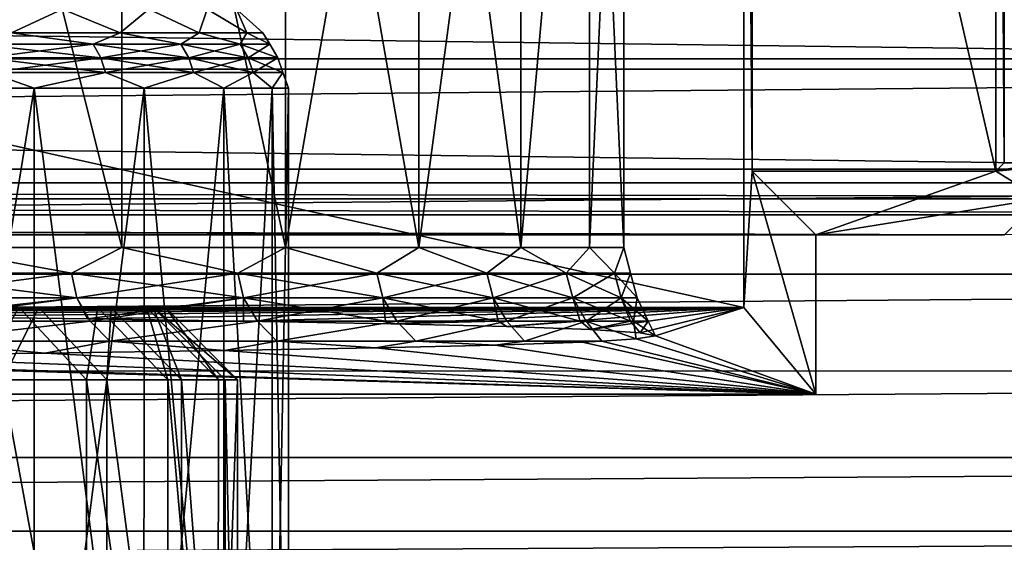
# Model space of a CAD drawing. Header units: metres. Extents: x -205 to 205, y -104 to 104.
# Tile 977 of 1056: x 13.49 to 20.3, y -41.58 to -37.97. Entities that reach past the tile are written whole.
import ezdxf

# ---------------------------------------------------------------- set-up
doc = ezdxf.new("R2010")
doc.units = ezdxf.units.M
doc.layers.add('solid_01_2-CONSUMER_EHM_BOX_SW0001', color=7, linetype='CONTINUOUS')

msp = doc.modelspace()

# ---------------------------------------------------------------- linework, layer by layer
at = {"layer": 'solid_01_2-CONSUMER_EHM_BOX_SW0001'}
for points in [[(27.853924, 67.360435), (-0.010849, -74.95858), (-0.010778, 75.04142)], [(27.853924, 67.360435), (27.752735, 66.82019), (-0.010849, -74.95858)], [(27.752735, 66.82019), (27.752735, 66.262619), (-0.010849, -74.95858)], [(27.752672, -66.17981), (-0.010849, -74.95858), (27.752735, 66.262619)], [(20.31698, -25.700136, 6), (20.299936, -29.95859, 6), (20.55302, -38.958591, 6)], [(20.24234, -30.016188, 12.6), (20.299932, -38.958591, 6), (20.299936, -29.95859, 6)], [(20.299936, -29.95859, 6), (20.299932, -38.958591, 6), (20.55302, -38.958591, 6)], [(20.242336, -39.016186, 12.6), (20.24234, -30.016188, 12.6), (18.557533, -31.700993, 12.6)], [(20.242336, -39.016186, 12.6), (20.299932, -38.958591, 6), (20.24234, -30.016188, 12.6)], [(18.557529, -39.016186, 12.6), (18.557533, -31.700993, 12.6), (18.499937, -31.758589, 6)], [(18.557529, -39.016186, 12.6), (20.242336, -39.016186, 12.6), (18.557533, -31.700993, 12.6)], [(-18.500069, -39.958572, 6), (18.499931, -39.958588, 6), (-18.500063, -31.758572, 6)], [(18.499931, -39.958588, 6), (18.499937, -31.758589, 6), (-18.500063, -31.758572, 6)], [(18.557529, -39.016186, 12.6), (18.499937, -31.758589, 6), (18.499931, -39.958588, 6)], [(12.87447, -34.258587, 36.646454), (12.874446, -39.543438, 36.646477), (14.197513, -39.543438, 35.069706)], [(14.197634, -34.258587, 13.930455), (14.197513, -39.543438, 13.930293), (12.874446, -39.543438, 12.353523)], [(12.874451, -34.258587, 12.353525), (14.197634, -34.258587, 13.930455), (12.874446, -39.543438, 12.353523)], [(14.197644, -34.258587, 35.06953), (12.87447, -34.258587, 36.646454), (14.197513, -39.543438, 35.069706)], [(14.197644, -34.258587, 35.06953), (14.197513, -39.543438, 35.069706), (15.328582, -39.543438, 33.349998)], [(14.197634, -34.258587, 13.930455), (15.328582, -39.543438, 15.65), (14.197513, -39.543438, 13.930293)], [(14.197634, -34.258587, 13.930455), (15.328652, -34.258587, 15.650118), (15.328582, -39.543438, 15.65)], [(15.328658, -34.258587, 33.349873), (14.197644, -34.258587, 35.06953), (15.328582, -39.543438, 33.349998)], [(15.328658, -34.258587, 33.349873), (15.328582, -39.543438, 33.349998), (16.252357, -39.543438, 31.510612)], [(16.25234, -34.258587, 17.489344), (16.252357, -39.543438, 17.489388), (15.328582, -39.543438, 15.65)], [(15.328652, -34.258587, 15.650118), (16.25234, -34.258587, 17.489344), (15.328582, -39.543438, 15.65)], [(16.252342, -34.258587, 31.510649), (15.328658, -34.258587, 33.349873), (16.252357, -39.543438, 31.510612)], [(16.25234, -34.258587, 17.489344), (16.956291, -34.258587, 19.423412), (16.252357, -39.543438, 17.489388)], [(16.252342, -34.258587, 31.510649), (16.252357, -39.543438, 31.510612), (16.956347, -39.543438, 29.576418)], [(16.956293, -34.258587, 29.576582), (16.252342, -34.258587, 31.510649), (16.956347, -39.543438, 29.576418)], [(16.956291, -34.258587, 19.423412), (16.956347, -39.543438, 19.423582), (16.252357, -39.543438, 17.489388)], [(16.956291, -34.258587, 19.423412), (17.431, -34.258591, 21.426275), (16.956347, -39.543438, 19.423582)], [(17.431002, -34.258591, 27.573721), (16.956293, -34.258587, 29.576582), (16.956347, -39.543438, 29.576418)], [(17.431002, -34.258591, 27.573721), (16.956347, -39.543438, 29.576418), (17.43103, -39.543438, 27.573572)], [(17.431, -34.258591, 21.426275), (17.43103, -39.543438, 21.426428), (16.956347, -39.543438, 19.423582)], [(17.431, -34.258591, 21.426275), (17.669991, -34.258591, 23.470827), (17.43103, -39.543438, 21.426428)], [(17.431002, -34.258591, 27.573721), (17.43103, -39.543438, 27.573572), (17.669987, -39.543438, 25.529163)], [(17.669991, -34.258591, 25.529173), (17.431002, -34.258591, 27.573721), (17.669987, -39.543438, 25.529163)], [(17.669991, -34.258591, 23.470827), (17.669987, -39.543438, 23.470837), (17.43103, -39.543438, 21.426428)], [(17.669991, -34.258591, 25.529173), (17.669987, -39.543438, 25.529163), (17.669987, -39.543438, 23.470837)], [(17.669991, -34.258591, 23.470827), (17.669991, -34.258591, 25.529173), (17.669987, -39.543438, 23.470837)], [(-42.438484, -38.240883, 108.5), (42.499935, -37.458599, 108.5), (-42.500065, -37.458561, 108.5)], [(-42.438484, -38.240883, 108.5), (42.438351, -38.240921, 108.5), (42.499935, -37.458599, 108.5)], [(31.10854, -38.312344, 63.099998), (-31.108673, -38.312309, 63.099998), (-30.894653, -37.501522, 63.099998)], [(31.10854, -38.312344, 63.099998), (-30.894653, -37.501522, 63.099998), (30.89452, -37.501553, 63.099998)], [(13.003733, -37.895847, 32.007748), (13.787401, -37.895847, 30.447332), (13.434587, -38.060837, 31.55105)], [(13.787401, -37.895847, 18.552668), (13.003733, -37.895847, 16.992252), (13.434587, -38.060837, 17.44895)], [(13.787401, -37.895847, 30.447332), (14.186543, -38.060837, 29.880272), (13.434587, -38.060837, 31.55105)], [(13.787401, -37.895847, 18.552668), (13.434587, -38.060837, 17.44895), (14.186543, -38.060837, 19.119728)], [(13.787401, -37.895847, 30.447332), (14.384619, -37.895847, 28.806492), (14.186543, -38.060837, 29.880272)], [(14.384619, -37.895847, 20.193508), (13.787401, -37.895847, 18.552668), (14.186543, -38.060837, 19.119728)], [(14.384619, -37.895847, 28.806492), (14.731627, -38.060837, 28.131037), (14.186543, -38.060837, 29.880272)], [(14.384619, -37.895847, 20.193508), (14.186543, -38.060837, 19.119728), (14.731627, -38.060837, 20.868963)], [(14.384619, -37.895847, 28.806492), (14.787308, -37.895847, 27.107412), (14.731627, -38.060837, 28.131037)], [(14.787308, -37.895847, 21.892588), (14.384619, -37.895847, 20.193508), (14.731627, -38.060837, 20.868963)], [(14.787308, -37.895847, 27.107412), (15.061889, -38.060837, 26.328852), (14.731627, -38.060837, 28.131037)], [(14.787308, -37.895847, 21.892588), (14.731627, -38.060837, 20.868963), (15.061889, -38.060837, 22.671148)], [(14.787308, -37.895847, 27.107412), (14.990024, -37.895847, 25.373074), (15.061889, -38.060837, 26.328852)], [(14.990024, -37.895847, 23.626926), (14.787308, -37.895847, 21.892588), (15.061889, -38.060837, 22.671148)], [(14.990024, -37.895847, 25.373074), (15.172514, -38.060837, 24.5), (15.061889, -38.060837, 26.328852)], [(14.990024, -37.895847, 23.626926), (15.061889, -38.060837, 22.671148), (15.172514, -38.060837, 24.5)], [(14.990024, -37.895847, 25.373074), (14.990024, -37.895847, 23.626926), (15.172514, -38.060837, 24.5)], [(13.204555, -38.1394, 32.123692), (13.434587, -38.060837, 31.55105), (14.000326, -38.1394, 30.539181)], [(14.000326, -38.1394, 18.460819), (13.434587, -38.060837, 17.44895), (13.204555, -38.1394, 16.876308)], [(14.000326, -38.1394, 30.539181), (13.434587, -38.060837, 31.55105), (14.186543, -38.060837, 29.880272)], [(14.000326, -38.1394, 18.460819), (14.186543, -38.060837, 19.119728), (13.434587, -38.060837, 17.44895)], [(14.000326, -38.1394, 30.539181), (14.186543, -38.060837, 29.880272), (14.606767, -38.139404, 28.872999)], [(14.606767, -38.139404, 20.127001), (14.186543, -38.060837, 19.119728), (14.000326, -38.1394, 18.460819)], [(14.606767, -38.139404, 28.872999), (14.186543, -38.060837, 29.880272), (14.731627, -38.060837, 28.131037)], [(14.606767, -38.139404, 20.127001), (14.731627, -38.060837, 20.868963), (14.186543, -38.060837, 19.119728)], [(14.606767, -38.139404, 28.872999), (14.731627, -38.060837, 28.131037), (15.015675, -38.139404, 27.14768)], [(15.015675, -38.139404, 21.85232), (14.731627, -38.060837, 20.868963), (14.606767, -38.139404, 20.127001)], [(15.015675, -38.139404, 27.14768), (14.731627, -38.060837, 28.131037), (15.061889, -38.060837, 26.328852)], [(15.015675, -38.139404, 21.85232), (15.061889, -38.060837, 22.671148), (14.731627, -38.060837, 20.868963)], [(15.015675, -38.139404, 27.14768), (15.061889, -38.060837, 26.328852), (15.22152, -38.139404, 25.386557)], [(15.22152, -38.139404, 23.613443), (15.061889, -38.060837, 22.671148), (15.015675, -38.139404, 21.85232)], [(15.22152, -38.139404, 25.386557), (15.061889, -38.060837, 26.328852), (15.172514, -38.060837, 24.5)], [(15.22152, -38.139404, 23.613443), (15.172514, -38.060837, 24.5), (15.061889, -38.060837, 22.671148)], [(15.22152, -38.139404, 25.386557), (15.172514, -38.060837, 24.5), (15.22152, -38.139404, 23.613443)], [(13.204555, -38.1394, 16.876308), (13.253176, -38.232353, 16.848236), (14.051878, -38.232353, 18.438583)], [(14.000326, -38.1394, 18.460819), (13.204555, -38.1394, 16.876308), (14.051878, -38.232353, 18.438583)], [(13.204555, -38.1394, 32.123692), (14.000326, -38.1394, 30.539181), (13.253176, -38.232353, 32.151764)], [(14.000326, -38.1394, 30.539181), (14.051878, -38.232353, 30.561417), (13.253176, -38.232353, 32.151764)], [(14.000326, -38.1394, 18.460819), (14.051878, -38.232353, 18.438583), (14.660551, -38.232353, 20.110899)], [(14.606767, -38.139404, 20.127001), (14.000326, -38.1394, 18.460819), (14.660551, -38.232353, 20.110899)], [(14.000326, -38.1394, 30.539181), (14.606767, -38.139404, 28.872999), (14.051878, -38.232353, 30.561417)], [(14.606767, -38.139404, 28.872999), (14.660551, -38.232353, 28.889101), (14.051878, -38.232353, 30.561417)], [(14.606767, -38.139404, 20.127001), (14.660551, -38.232353, 20.110899), (15.070965, -38.232353, 21.842571)], [(15.015675, -38.139404, 21.85232), (14.606767, -38.139404, 20.127001), (15.070965, -38.232353, 21.842571)], [(14.606767, -38.139404, 28.872999), (15.015675, -38.139404, 27.14768), (14.660551, -38.232353, 28.889101)], [(15.015675, -38.139404, 27.14768), (15.070965, -38.232353, 27.157429), (14.660551, -38.232353, 28.889101)], [(15.015675, -38.139404, 21.85232), (15.070965, -38.232353, 21.842571), (15.277569, -38.232353, 23.61018)], [(15.22152, -38.139404, 23.613443), (15.015675, -38.139404, 21.85232), (15.277569, -38.232353, 23.61018)], [(15.015675, -38.139404, 27.14768), (15.22152, -38.139404, 25.386557), (15.070965, -38.232353, 27.157429)], [(15.22152, -38.139404, 25.386557), (15.277569, -38.232353, 25.38982), (15.070965, -38.232353, 27.157429)], [(15.22152, -38.139404, 23.613443), (15.277569, -38.232353, 23.61018), (15.277569, -38.232353, 25.38982)], [(15.22152, -38.139404, 25.386557), (15.22152, -38.139404, 23.613443), (15.277569, -38.232353, 25.38982)], [(-42.255455, -39.0033, 108.5), (42.438351, -38.240921, 108.5), (-42.438484, -38.240883, 108.5)], [(-42.255455, -39.0033, 108.5), (42.255322, -39.003338, 108.5), (42.438351, -38.240921, 108.5)], [(13.253176, -38.232353, 16.848236), (13.283272, -38.335232, 16.83086), (14.083788, -38.335232, 18.424818)], [(14.051878, -38.232353, 18.438583), (13.253176, -38.232353, 16.848236), (14.083788, -38.335232, 18.424818)], [(13.253176, -38.232353, 32.151764), (14.051878, -38.232353, 30.561417), (13.283272, -38.335232, 32.16914)], [(14.051878, -38.232353, 30.561417), (14.083788, -38.335232, 30.575182), (13.283272, -38.335232, 32.16914)], [(14.051878, -38.232353, 18.438583), (14.083788, -38.335232, 18.424818), (14.693843, -38.335232, 20.100931)], [(14.660551, -38.232353, 20.110899), (14.051878, -38.232353, 18.438583), (14.693843, -38.335232, 20.100931)], [(14.051878, -38.232353, 30.561417), (14.660551, -38.232353, 28.889101), (14.083788, -38.335232, 30.575182)], [(14.660551, -38.232353, 28.889101), (14.693843, -38.335232, 28.899069), (14.083788, -38.335232, 30.575182)], [(14.660551, -38.232353, 20.110899), (14.693843, -38.335232, 20.100931), (15.105188, -38.335232, 21.836536)], [(15.070965, -38.232353, 21.842571), (14.660551, -38.232353, 20.110899), (15.105188, -38.335232, 21.836536)], [(14.660551, -38.232353, 28.889101), (15.070965, -38.232353, 27.157429), (14.693843, -38.335232, 28.899069)], [(15.070965, -38.232353, 27.157429), (15.105188, -38.335232, 27.163464), (14.693843, -38.335232, 28.899069)], [(15.070965, -38.232353, 21.842571), (15.105188, -38.335232, 21.836536), (15.312262, -38.335232, 23.608158)], [(15.277569, -38.232353, 23.61018), (15.070965, -38.232353, 21.842571), (15.312262, -38.335232, 23.608158)], [(15.070965, -38.232353, 27.157429), (15.277569, -38.232353, 25.38982), (15.105188, -38.335232, 27.163464)], [(15.277569, -38.232353, 25.38982), (15.312262, -38.335232, 25.391842), (15.105188, -38.335232, 27.163464)], [(15.277569, -38.232353, 23.61018), (15.312262, -38.335232, 23.608158), (15.312262, -38.335232, 25.391842)], [(15.277569, -38.232353, 25.38982), (15.277569, -38.232353, 23.61018), (15.312262, -38.335232, 25.391842)], [(31.445253, -39.096508, 63.099998), (-31.445387, -39.096478, 63.099998), (-31.108673, -38.312309, 63.099998)], [(31.10854, -38.312344, 63.099998), (31.445253, -39.096508, 63.099998), (-31.108673, -38.312309, 63.099998)], [(13.283272, -38.335232, 32.16914), (13.591683, -38.44286, 31.633501), (12.632735, -38.44286, 33.219795)], [(13.283272, -38.335232, 16.83086), (12.632735, -38.44286, 15.780206), (13.591683, -38.44286, 17.366499)], [(13.283272, -38.335232, 32.16914), (14.083788, -38.335232, 30.575182), (13.591683, -38.44286, 31.633501)], [(14.083788, -38.335232, 18.424818), (13.283272, -38.335232, 16.83086), (13.591683, -38.44286, 17.366499)], [(14.083788, -38.335232, 30.575182), (14.352432, -38.44286, 29.943186), (13.591683, -38.44286, 31.633501)], [(14.083788, -38.335232, 18.424818), (13.591683, -38.44286, 17.366499), (14.352432, -38.44286, 19.056814)], [(14.083788, -38.335232, 30.575182), (14.693843, -38.335232, 28.899069), (14.352432, -38.44286, 29.943186)], [(14.693843, -38.335232, 20.100931), (14.083788, -38.335232, 18.424818), (14.352432, -38.44286, 19.056814)], [(14.693843, -38.335232, 28.899069), (14.90389, -38.44286, 28.173496), (14.352432, -38.44286, 29.943186)], [(14.693843, -38.335232, 20.100931), (14.352432, -38.44286, 19.056814), (14.90389, -38.44286, 20.826504)], [(14.693843, -38.335232, 28.899069), (15.105188, -38.335232, 27.163464), (14.90389, -38.44286, 28.173496)], [(15.105188, -38.335232, 21.836536), (14.693843, -38.335232, 20.100931), (14.90389, -38.44286, 20.826504)], [(15.105188, -38.335232, 27.163464), (15.238014, -38.44286, 26.350239), (14.90389, -38.44286, 28.173496)], [(15.105188, -38.335232, 21.836536), (14.90389, -38.44286, 20.826504), (15.238014, -38.44286, 22.649761)], [(15.105188, -38.335232, 27.163464), (15.312262, -38.335232, 25.391842), (15.238014, -38.44286, 26.350239)], [(15.312262, -38.335232, 23.608158), (15.105188, -38.335232, 21.836536), (15.238014, -38.44286, 22.649761)], [(15.312262, -38.335232, 25.391842), (15.349933, -38.44286, 24.5), (15.238014, -38.44286, 26.350239)], [(15.312262, -38.335232, 23.608158), (15.238014, -38.44286, 22.649761), (15.349933, -38.44286, 24.5)], [(15.312262, -38.335232, 25.391842), (15.312262, -38.335232, 23.608158), (15.349933, -38.44286, 24.5)], [(12.630839, -44.386921, 33.221375), (12.632735, -38.44286, 33.219795), (13.591683, -38.44286, 31.633501)], [(13.592675, -44.386921, 31.631077), (12.630839, -44.386921, 33.221375), (13.591683, -38.44286, 31.633501)], [(12.630839, -44.386921, 15.778624), (13.592675, -44.386921, 17.368923), (12.632735, -38.44286, 15.780206)], [(13.592675, -44.386921, 17.368923), (13.591683, -38.44286, 17.366499), (12.632735, -38.44286, 15.780206)], [(13.592675, -44.386921, 31.631077), (13.591683, -38.44286, 31.633501), (14.352432, -38.44286, 29.943186)], [(14.351106, -44.386921, 19.05562), (14.352432, -38.44286, 19.056814), (13.591683, -38.44286, 17.366499)], [(13.592675, -44.386921, 17.368923), (14.351106, -44.386921, 19.05562), (13.591683, -38.44286, 17.366499)], [(14.351106, -44.386921, 29.94438), (13.592675, -44.386921, 31.631077), (14.352432, -38.44286, 29.943186)], [(14.351106, -44.386921, 29.94438), (14.352432, -38.44286, 29.943186), (14.90389, -38.44286, 28.173496)], [(14.904232, -44.386921, 28.171793), (14.351106, -44.386921, 29.94438), (14.90389, -38.44286, 28.173496)], [(14.351106, -44.386921, 19.05562), (14.904232, -44.386921, 20.828207), (14.352432, -38.44286, 19.056814)], [(14.904232, -44.386921, 20.828207), (14.90389, -38.44286, 20.826504), (14.352432, -38.44286, 19.056814)], [(14.904232, -44.386921, 28.171793), (14.90389, -38.44286, 28.173496), (15.238014, -38.44286, 26.350239)], [(15.237053, -44.386921, 22.649319), (15.238014, -38.44286, 22.649761), (14.90389, -38.44286, 20.826504)], [(14.904232, -44.386921, 20.828207), (15.237053, -44.386921, 22.649319), (14.90389, -38.44286, 20.826504)], [(15.237053, -44.386921, 26.350681), (14.904232, -44.386921, 28.171793), (15.238014, -38.44286, 26.350239)], [(15.237053, -44.386921, 26.350681), (15.238014, -38.44286, 26.350239), (15.349933, -38.44286, 24.5)], [(15.34993, -44.386921, 24.5), (15.237053, -44.386921, 26.350681), (15.349933, -38.44286, 24.5)], [(15.237053, -44.386921, 22.649319), (15.34993, -44.386921, 24.5), (15.238014, -38.44286, 22.649761)], [(15.34993, -44.386921, 24.5), (15.349933, -38.44286, 24.5), (15.238014, -38.44286, 22.649761)], [(-41.954979, -39.72876, 108.5), (42.255322, -39.003338, 108.5), (-42.255455, -39.0033, 108.5)], [(-41.954979, -39.72876, 108.5), (41.954842, -39.728798, 108.5), (42.255322, -39.003338, 108.5)], [(18.998236, -40.556561, 63.099998), (18.557529, -39.016186, 12.6), (18.499931, -39.958588, 6)], [(18.998238, -39.456894, 63.099998), (20.242336, -39.016186, 12.6), (18.557529, -39.016186, 12.6)], [(18.998236, -40.556561, 63.099998), (18.998238, -39.456894, 63.099998), (18.557529, -39.016186, 12.6)], [(20.55192, -39.206604, 34.41946), (20.242336, -39.016186, 12.6), (18.998238, -39.456894, 63.099998)], [(20.242336, -39.016186, 12.6), (20.799932, -38.963799, 6), (20.55302, -38.958591, 6)], [(20.242336, -39.016186, 12.6), (20.55302, -38.958591, 6), (20.299932, -38.958591, 6)], [(20.55192, -39.206604, 34.41946), (20.799932, -38.963799, 6), (20.242336, -39.016186, 12.6)], [(31.492624, -39.207039, 63.099998), (-31.492754, -39.207001, 63.099998), (-31.445387, -39.096478, 63.099998)], [(31.492624, -39.207039, 63.099998), (-31.445387, -39.096478, 63.099998), (31.445253, -39.096508, 63.099998)], [(31.527092, -39.317688, 63.099998), (-31.527222, -39.317642, 63.099998), (-31.492754, -39.207001, 63.099998)], [(31.527092, -39.317688, 63.099998), (-31.492754, -39.207001, 63.099998), (31.492624, -39.207039, 63.099998)], [(20.301628, -39.456894, 63.099998), (20.55192, -39.206604, 34.41946), (18.998238, -39.456894, 63.099998)], [(-31.527222, -39.317642, 63.099998), (18.998238, -39.456894, 63.099998), (-18.998371, -39.456875, 63.099998)], [(-31.527222, -39.317642, 63.099998), (20.301628, -39.456894, 63.099998), (18.998238, -39.456894, 63.099998)], [(31.527092, -39.317688, 63.099998), (20.301628, -39.456894, 63.099998), (-31.527222, -39.317642, 63.099998)], [(-18.998373, -40.556545, 63.099998), (-18.998371, -39.456875, 63.099998), (18.998236, -40.556561, 63.099998)], [(18.998236, -40.556561, 63.099998), (-18.998371, -39.456875, 63.099998), (18.998238, -39.456894, 63.099998)], [(12.526845, -39.720108, 37.026913), (13.850648, -39.720108, 35.545578), (12.874446, -39.543438, 36.646477)], [(13.850648, -39.720108, 13.454423), (12.526845, -39.720108, 11.973087), (12.874446, -39.543438, 12.353523)], [(13.850648, -39.720108, 35.545578), (14.197513, -39.543438, 35.069706), (12.874446, -39.543438, 36.646477)], [(13.850648, -39.720108, 13.454423), (12.874446, -39.543438, 12.353523), (14.197513, -39.543438, 13.930293)], [(13.850648, -39.720108, 35.545578), (15.00027, -39.720108, 33.925335), (14.197513, -39.543438, 35.069706)], [(15.00027, -39.720108, 15.074663), (13.850648, -39.720108, 13.454423), (14.197513, -39.543438, 13.930293)], [(15.00027, -39.720108, 33.925335), (15.328582, -39.543438, 33.349998), (14.197513, -39.543438, 35.069706)], [(15.00027, -39.720108, 15.074663), (14.197513, -39.543438, 13.930293), (15.328582, -39.543438, 15.65)], [(15.00027, -39.720108, 33.925335), (15.961254, -39.720108, 32.186565), (15.328582, -39.543438, 33.349998)], [(15.961254, -39.720108, 16.813433), (15.00027, -39.720108, 15.074663), (15.328582, -39.543438, 15.65)], [(15.961254, -39.720108, 32.186565), (16.252357, -39.543438, 31.510612), (15.328582, -39.543438, 33.349998)], [(15.961254, -39.720108, 16.813433), (15.328582, -39.543438, 15.65), (16.252357, -39.543438, 17.489388)], [(15.961254, -39.720108, 32.186565), (16.721516, -39.720112, 30.351135), (16.252357, -39.543438, 31.510612)], [(16.721516, -39.720112, 18.648865), (15.961254, -39.720108, 16.813433), (16.252357, -39.543438, 17.489388)], [(16.721516, -39.720112, 30.351135), (16.956347, -39.543438, 29.576418), (16.252357, -39.543438, 31.510612)], [(16.721516, -39.720112, 18.648865), (16.252357, -39.543438, 17.489388), (16.956347, -39.543438, 19.423582)], [(16.721516, -39.720112, 30.351135), (17.271492, -39.720112, 28.442122), (16.956347, -39.543438, 29.576418)], [(17.271492, -39.720112, 20.557878), (16.721516, -39.720112, 18.648865), (16.956347, -39.543438, 19.423582)], [(17.271492, -39.720112, 28.442122), (17.43103, -39.543438, 27.573572), (16.956347, -39.543438, 29.576418)], [(17.271492, -39.720112, 20.557878), (16.956347, -39.543438, 19.423582), (17.43103, -39.543438, 21.426428)], [(17.271492, -39.720112, 28.442122), (17.604269, -39.720112, 26.483532), (17.43103, -39.543438, 27.573572)], [(17.604269, -39.720112, 22.516468), (17.271492, -39.720112, 20.557878), (17.43103, -39.543438, 21.426428)], [(17.604269, -39.720112, 26.483532), (17.669987, -39.543438, 25.529163), (17.43103, -39.543438, 27.573572)], [(17.604269, -39.720112, 22.516468), (17.43103, -39.543438, 21.426428), (17.669987, -39.543438, 23.470837)], [(17.604269, -39.720112, 26.483532), (17.715662, -39.720112, 24.5), (17.669987, -39.543438, 25.529163)], [(17.715662, -39.720112, 24.5), (17.604269, -39.720112, 22.516468), (17.669987, -39.543438, 23.470837)], [(17.715662, -39.720112, 24.5), (17.669987, -39.543438, 23.470837), (17.669987, -39.543438, 25.529163)], [(-41.545261, -40.39732, 108.5), (41.954842, -39.728798, 108.5), (-41.954979, -39.72876, 108.5)], [(-41.545261, -40.39732, 108.5), (41.545124, -40.397358, 108.5), (41.954842, -39.728798, 108.5)], [(12.526845, -39.720108, 37.026913), (12.559952, -39.891556, 37.06002), (13.887253, -39.891556, 35.574768)], [(12.526845, -39.720108, 37.026913), (13.887253, -39.891556, 35.574768), (13.850648, -39.720108, 35.545578)], [(13.850648, -39.720108, 13.454423), (12.559952, -39.891556, 11.939981), (12.526845, -39.720108, 11.973087)], [(13.850648, -39.720108, 13.454423), (13.887253, -39.891556, 13.425232), (12.559952, -39.891556, 11.939981)], [(13.850648, -39.720108, 35.545578), (13.887253, -39.891556, 35.574768), (15.039913, -39.891556, 33.950245)], [(13.850648, -39.720108, 35.545578), (15.039913, -39.891556, 33.950245), (15.00027, -39.720108, 33.925335)], [(15.00027, -39.720108, 15.074663), (13.887253, -39.891556, 13.425232), (13.850648, -39.720108, 13.454423)], [(15.00027, -39.720108, 15.074663), (15.039913, -39.891556, 15.049754), (13.887253, -39.891556, 13.425232)], [(15.00027, -39.720108, 33.925335), (15.039913, -39.891556, 33.950245), (16.003437, -39.891556, 32.206882)], [(15.00027, -39.720108, 33.925335), (16.003437, -39.891556, 32.206882), (15.961254, -39.720108, 32.186565)], [(15.961254, -39.720108, 16.813433), (15.039913, -39.891556, 15.049754), (15.00027, -39.720108, 15.074663)], [(15.961254, -39.720108, 16.813433), (16.003437, -39.891556, 16.793119), (15.039913, -39.891556, 15.049754)], [(15.961254, -39.720108, 32.186565), (16.003437, -39.891556, 32.206882), (16.765707, -39.891556, 30.366598)], [(15.961254, -39.720108, 32.186565), (16.765707, -39.891556, 30.366598), (16.721516, -39.720112, 30.351135)], [(16.721516, -39.720112, 18.648865), (16.003437, -39.891556, 16.793119), (15.961254, -39.720108, 16.813433)], [(16.721516, -39.720112, 18.648865), (16.765707, -39.891556, 18.633402), (16.003437, -39.891556, 16.793119)], [(16.721516, -39.720112, 30.351135), (16.765707, -39.891556, 30.366598), (17.317137, -39.891556, 28.452539)], [(16.721516, -39.720112, 30.351135), (17.317137, -39.891556, 28.452539), (17.271492, -39.720112, 28.442122)], [(17.271492, -39.720112, 20.557878), (16.765707, -39.891556, 18.633402), (16.721516, -39.720112, 18.648865)], [(17.271492, -39.720112, 20.557878), (17.317137, -39.891556, 20.547461), (16.765707, -39.891556, 18.633402)], [(17.271492, -39.720112, 28.442122), (17.317137, -39.891556, 28.452539), (17.650795, -39.891556, 26.488775)], [(17.271492, -39.720112, 28.442122), (17.650795, -39.891556, 26.488775), (17.604269, -39.720112, 26.483532)], [(17.604269, -39.720112, 22.516468), (17.317137, -39.891556, 20.547461), (17.271492, -39.720112, 20.557878)], [(17.604269, -39.720112, 22.516468), (17.650795, -39.891556, 22.511225), (17.317137, -39.891556, 20.547461)], [(17.604269, -39.720112, 26.483532), (17.650795, -39.891556, 26.488775), (17.762482, -39.891556, 24.5)], [(17.604269, -39.720112, 26.483532), (17.762482, -39.891556, 24.5), (17.715662, -39.720112, 24.5)], [(17.715662, -39.720112, 24.5), (17.650795, -39.891556, 22.511225), (17.604269, -39.720112, 22.516468)], [(17.715662, -39.720112, 24.5), (17.762482, -39.891556, 24.5), (17.650795, -39.891556, 22.511225)], [(13.887253, -39.891556, 35.574768), (12.559952, -39.891556, 37.06002), (12.645701, -40.051853, 37.08215)], [(12.559952, -39.891556, 11.939981), (13.887253, -39.891556, 13.425232), (12.73278, -40.02174, 12.030384)], [(13.887253, -39.891556, 35.574768), (12.645701, -40.051853, 37.08215), (13.978934, -40.051853, 35.582123)], [(13.887253, -39.891556, 13.425232), (13.959919, -40.036171, 13.408504), (12.73278, -40.02174, 12.030384)], [(15.039913, -39.891556, 33.950245), (13.887253, -39.891556, 35.574768), (13.978934, -40.051853, 35.582123)], [(13.887253, -39.891556, 13.425232), (15.039913, -39.891556, 15.049754), (13.959919, -40.036171, 13.408504)], [(15.039913, -39.891556, 15.049754), (15.039235, -40.051853, 14.905974), (13.959919, -40.036171, 13.408504)], [(15.039913, -39.891556, 33.950245), (13.978934, -40.051853, 35.582123), (15.135243, -40.051853, 33.941837)], [(15.039913, -39.891556, 15.049754), (16.021688, -40.051853, 16.655939), (15.039235, -40.051853, 14.905974)], [(16.003437, -39.891556, 32.206882), (15.039913, -39.891556, 33.950245), (15.135243, -40.051853, 33.941837)], [(15.039913, -39.891556, 15.049754), (16.003437, -39.891556, 16.793119), (16.021688, -40.051853, 16.655939)], [(16.003437, -39.891556, 32.206882), (15.135243, -40.051853, 33.941837), (16.099995, -40.051853, 32.182053)], [(16.765707, -39.891556, 30.366598), (16.003437, -39.891556, 32.206882), (16.099995, -40.051853, 32.182053)], [(16.003437, -39.891556, 16.793119), (16.801363, -40.051857, 18.50518), (16.021688, -40.051853, 16.655939)], [(16.003437, -39.891556, 16.793119), (16.765707, -39.891556, 18.633402), (16.801363, -40.051857, 18.50518)], [(16.765707, -39.891556, 30.366598), (16.099995, -40.051853, 32.182053), (16.860977, -40.051857, 30.325041)], [(17.317137, -39.891556, 28.452539), (16.765707, -39.891556, 30.366598), (16.860977, -40.051857, 30.325041)], [(16.765707, -39.891556, 18.633402), (17.368393, -40.051857, 20.430294), (16.801363, -40.051857, 18.50518)], [(16.765707, -39.891556, 18.633402), (17.317137, -39.891556, 20.547461), (17.368393, -40.051857, 20.430294)], [(17.317137, -39.891556, 28.452539), (16.860977, -40.051857, 30.325041), (17.40856, -40.051857, 28.394304)], [(17.650795, -39.891556, 26.488775), (17.317137, -39.891556, 28.452539), (17.40856, -40.051857, 28.394304)], [(17.317137, -39.891556, 20.547461), (17.715603, -40.051857, 22.406916), (17.368393, -40.051857, 20.430294)], [(17.317137, -39.891556, 20.547461), (17.650795, -39.891556, 22.511225), (17.715603, -40.051857, 22.406916)], [(17.650795, -39.891556, 26.488775), (17.40856, -40.051857, 28.394304), (17.735813, -40.051857, 26.414282)], [(17.762482, -39.891556, 24.5), (17.650795, -39.891556, 26.488775), (17.735813, -40.051857, 26.414282)], [(17.650795, -39.891556, 22.511225), (17.838594, -40.051857, 24.410028), (17.715603, -40.051857, 22.406916)], [(17.650795, -39.891556, 22.511225), (17.762482, -39.891556, 24.5), (17.838594, -40.051857, 24.410028)], [(17.762482, -39.891556, 24.5), (17.735813, -40.051857, 26.414282), (17.838594, -40.051857, 24.410028)], [(-0.000068, -39.965977, 6.706341), (18.499931, -39.958588, 6), (-18.500069, -39.958572, 6)], [(1.694991, -39.966824, 6.786869), (18.499931, -39.958588, 6), (-0.000068, -39.965977, 6.706341)], [(3.374775, -39.969345, 7.027716), (18.499931, -39.958588, 6), (1.694991, -39.966824, 6.786869)], [(5.024316, -39.973526, 7.426736), (18.499931, -39.958588, 6), (3.374775, -39.969345, 7.027716)], [(6.628911, -39.979324, 7.980417), (18.499931, -39.958588, 6), (5.024316, -39.973526, 7.426736)], [(8.302999, -39.987392, 8.750721), (18.499931, -39.958588, 6), (6.628911, -39.979324, 7.980417)], [(9.889236, -39.997219, 9.689255), (18.499931, -39.958588, 6), (8.302999, -39.987392, 8.750721)], [(9.812445, -39.95858, 30.872065), (12.928246, -39.95858, 31.065586), (13.62353, -39.95858, 29.462955)], [(10.207306, -39.95858, 30.216789), (9.812445, -39.95858, 30.872065), (13.62353, -39.95858, 29.462955)], [(11.371019, -40.008709, 10.78626), (18.499931, -39.958588, 6), (9.889236, -39.997219, 9.689255)], [(10.560771, -39.95858, 29.533691), (10.207306, -39.95858, 30.216789), (13.62353, -39.95858, 29.462955)], [(10.868382, -39.95858, 28.831547), (10.560771, -39.95858, 29.533691), (13.62353, -39.95858, 29.462955)], [(10.868382, -39.95858, 28.831547), (13.62353, -39.95858, 29.462955), (14.123763, -39.95858, 27.781864)], [(11.12693, -39.95858, 28.115898), (10.868382, -39.95858, 28.831547), (14.123763, -39.95858, 27.781864)], [(11.027262, -39.95858, 20.590677), (14.031918, -39.95858, 20.845327), (13.48735, -39.95858, 19.17807)], [(11.027262, -39.95858, 20.590677), (11.25905, -39.95858, 21.321594), (14.031918, -39.95858, 20.845327)], [(11.339281, -39.95858, 27.379089), (11.12693, -39.95858, 28.115898), (14.123763, -39.95858, 27.781864)], [(11.25905, -39.95858, 21.321594), (11.443674, -39.95858, 22.067884), (14.031918, -39.95858, 20.845327)], [(11.339281, -39.95858, 27.379089), (14.123763, -39.95858, 27.781864), (14.414425, -39.95858, 26.066864)], [(11.504076, -39.95858, 26.628164), (11.339281, -39.95858, 27.379089), (14.414425, -39.95858, 26.066864)], [(12.73278, -40.02174, 12.030384), (18.499931, -39.958588, 6), (11.371019, -40.008709, 10.78626)], [(11.443674, -39.95858, 22.067884), (14.367886, -39.95858, 22.552031), (14.031918, -39.95858, 20.845327)], [(11.443674, -39.95858, 22.067884), (11.578689, -39.95858, 22.820169), (14.367886, -39.95858, 22.552031)], [(11.619119, -39.95858, 25.872561), (11.504076, -39.95858, 26.628164), (14.414425, -39.95858, 26.066864)], [(11.578689, -39.95858, 22.820169), (11.663017, -39.95858, 23.577497), (14.367886, -39.95858, 22.552031)], [(11.619119, -39.95858, 25.872561), (14.414425, -39.95858, 26.066864), (14.498838, -39.95858, 24.308022)], [(11.68336, -39.95858, 25.11326), (11.619119, -39.95858, 25.872561), (14.498838, -39.95858, 24.308022)], [(11.663017, -39.95858, 23.577497), (11.69794, -39.95858, 24.345051), (14.367886, -39.95858, 22.552031)], [(11.69794, -39.95858, 24.345051), (11.68336, -39.95858, 25.11326), (14.498838, -39.95858, 24.308022)], [(11.69794, -39.95858, 24.345051), (14.498838, -39.95858, 24.308022), (14.367886, -39.95858, 22.552031)], [(13.959919, -40.036171, 13.408504), (18.499931, -39.958588, 6), (12.73278, -40.02174, 12.030384)], [(13.373343, -40.45858, 31.293915), (13.62353, -39.95858, 29.462955), (12.928246, -39.95858, 31.065586)], [(13.95389, -40.45858, 18.996143), (13.188772, -40.45858, 17.354378), (13.48735, -39.95858, 19.17807)], [(13.373343, -40.45858, 31.293915), (14.094724, -40.45858, 29.632467), (13.62353, -39.95858, 29.462955)], [(13.95389, -40.45858, 18.996143), (13.48735, -39.95858, 19.17807), (14.031918, -39.95858, 20.845327)], [(14.094724, -40.45858, 29.632467), (14.123763, -39.95858, 27.781864), (13.62353, -39.95858, 29.462955)], [(14.515533, -40.45858, 20.718113), (13.95389, -40.45858, 18.996143), (14.031918, -39.95858, 20.845327)], [(13.959919, -40.036171, 13.408504), (15.039235, -40.051853, 14.905974), (18.499931, -39.958588, 6)], [(14.515533, -40.45858, 20.718113), (14.031918, -39.95858, 20.845327), (14.367886, -39.95858, 22.552031)], [(14.094724, -40.45858, 29.632467), (14.610578, -40.45858, 27.896229), (14.123763, -39.95858, 27.781864)], [(14.610578, -40.45858, 27.896229), (14.414425, -39.95858, 26.066864), (14.123763, -39.95858, 27.781864)], [(14.865529, -40.45858, 22.495169), (14.367886, -39.95858, 22.552031), (14.498838, -39.95858, 24.308022)], [(14.865529, -40.45858, 22.495169), (14.515533, -40.45858, 20.718113), (14.367886, -39.95858, 22.552031)], [(14.414425, -39.95858, 26.066864), (14.998795, -40.45858, 24.301401), (14.498838, -39.95858, 24.308022)], [(14.9134, -40.45858, 26.110529), (14.998795, -40.45858, 24.301401), (14.414425, -39.95858, 26.066864)], [(14.610578, -40.45858, 27.896229), (14.9134, -40.45858, 26.110529), (14.414425, -39.95858, 26.066864)], [(14.865529, -40.45858, 22.495169), (14.498838, -39.95858, 24.308022), (14.998795, -40.45858, 24.301401)], [(16.057716, -40.070698, 16.705236), (18.499931, -39.958588, 6), (15.039235, -40.051853, 14.905974)], [(16.861048, -40.090641, 18.60973), (18.499931, -39.958588, 6), (16.057716, -40.070698, 16.705236)], [(17.438591, -40.111423, 20.594017), (18.499931, -39.958588, 6), (16.861048, -40.090641, 18.60973)], [(17.782688, -40.132763, 22.631622), (18.499931, -39.958588, 6), (17.438591, -40.111423, 20.594017)], [(17.888762, -40.154373, 24.695364), (18.499931, -39.958588, 6), (17.782688, -40.132763, 22.631622)], [(17.888762, -40.154373, 24.695364), (18.998236, -40.556561, 63.099998), (18.499931, -39.958588, 6)], [(13.978934, -40.051853, 35.582123), (12.645701, -40.051853, 37.08215), (12.775213, -40.191105, 37.043682)], [(13.978934, -40.051853, 35.582123), (12.775213, -40.191105, 37.043682), (14.113739, -40.191109, 35.515999)], [(15.135243, -40.051853, 33.941837), (13.978934, -40.051853, 35.582123), (14.113739, -40.191109, 35.515999)], [(15.135243, -40.051853, 33.941837), (14.113739, -40.191109, 35.515999), (15.270621, -40.191109, 33.846539)], [(16.021688, -40.051853, 16.655939), (16.057716, -40.070698, 16.705236), (15.039235, -40.051853, 14.905974)], [(16.099995, -40.051853, 32.182053), (15.135243, -40.051853, 33.941837), (15.270621, -40.191109, 33.846539)], [(16.099995, -40.051853, 32.182053), (15.270621, -40.191109, 33.846539), (16.23097, -40.191109, 32.056793)], [(16.021688, -40.051853, 16.655939), (16.801363, -40.051857, 18.50518), (16.057716, -40.070698, 16.705236)], [(16.801363, -40.051857, 18.50518), (16.861048, -40.090641, 18.60973), (16.057716, -40.070698, 16.705236)], [(16.860977, -40.051857, 30.325041), (16.099995, -40.051853, 32.182053), (16.23097, -40.191109, 32.056793)], [(16.860977, -40.051857, 30.325041), (16.23097, -40.191109, 32.056793), (16.98243, -40.191109, 30.169792)], [(16.801363, -40.051857, 18.50518), (17.368393, -40.051857, 20.430294), (16.861048, -40.090641, 18.60973)], [(17.40856, -40.051857, 28.394304), (16.860977, -40.051857, 30.325041), (16.98243, -40.191109, 30.169792)], [(17.368393, -40.051857, 20.430294), (17.438591, -40.111423, 20.594017), (16.861048, -40.090641, 18.60973)], [(17.40856, -40.051857, 28.394304), (16.98243, -40.191109, 30.169792), (17.516666, -40.191113, 28.203484)], [(17.368393, -40.051857, 20.430294), (17.715603, -40.051857, 22.406916), (17.438591, -40.111423, 20.594017)], [(17.40856, -40.051857, 28.394304), (17.516666, -40.191113, 28.203484), (17.755381, -40.175972, 26.7577)], [(17.735813, -40.051857, 26.414282), (17.40856, -40.051857, 28.394304), (17.755381, -40.175972, 26.7577)], [(17.715603, -40.051857, 22.406916), (17.782688, -40.132763, 22.631622), (17.438591, -40.111423, 20.594017)], [(17.715603, -40.051857, 22.406916), (17.838594, -40.051857, 24.410028), (17.782688, -40.132763, 22.631622)], [(17.735813, -40.051857, 26.414282), (17.755381, -40.175972, 26.7577), (17.888762, -40.154373, 24.695364)], [(17.838594, -40.051857, 24.410028), (17.735813, -40.051857, 26.414282), (17.888762, -40.154373, 24.695364)], [(17.838594, -40.051857, 24.410028), (17.888762, -40.154373, 24.695364), (17.782688, -40.132763, 22.631622)], [(17.755381, -40.175972, 26.7577), (18.998236, -40.556561, 63.099998), (17.888762, -40.154373, 24.695364)], [(12.240036, -40.289562, 37.604744), (13.666174, -40.273849, 36.104332), (12.775213, -40.191105, 37.043682)], [(13.666174, -40.273849, 36.104332), (14.113739, -40.191109, 35.515999), (12.775213, -40.191105, 37.043682)], [(13.666174, -40.273849, 36.104332), (14.908856, -40.256523, 34.449669), (14.113739, -40.191109, 35.515999)], [(14.908856, -40.256523, 34.449669), (15.270621, -40.191109, 33.846539), (14.113739, -40.191109, 35.515999)], [(14.908856, -40.256523, 34.449669), (15.951528, -40.237812, 32.663006), (15.270621, -40.191109, 33.846539)], [(14.908856, -40.256523, 34.449669), (18.998236, -40.556561, 63.099998), (15.951528, -40.237812, 32.663006)], [(15.951528, -40.237812, 32.663006), (16.23097, -40.191109, 32.056793), (15.270621, -40.191109, 33.846539)], [(15.951528, -40.237812, 32.663006), (16.780329, -40.217972, 30.768347), (16.23097, -40.191109, 32.056793)], [(15.951528, -40.237812, 32.663006), (18.998236, -40.556561, 63.099998), (16.780329, -40.217972, 30.768347)], [(16.780329, -40.217972, 30.768347), (16.98243, -40.191109, 30.169792), (16.23097, -40.191109, 32.056793)], [(16.780329, -40.217972, 30.768347), (17.384275, -40.197266, 28.791088), (16.98243, -40.191109, 30.169792)], [(16.780329, -40.217972, 30.768347), (18.998236, -40.556561, 63.099998), (17.384275, -40.197266, 28.791088)], [(17.384275, -40.197266, 28.791088), (17.516666, -40.191113, 28.203484), (16.98243, -40.191109, 30.169792)], [(17.384275, -40.197266, 28.791088), (18.998236, -40.556561, 63.099998), (17.516666, -40.191113, 28.203484)], [(17.516666, -40.191113, 28.203484), (18.998236, -40.556561, 63.099998), (17.755381, -40.175972, 26.7577)], [(-18.998373, -40.556545, 63.099998), (18.998236, -40.556561, 63.099998), (10.649476, -40.303448, 38.930687)], [(10.649476, -40.303448, 38.930687), (18.998236, -40.556561, 63.099998), (12.240036, -40.289562, 37.604744)], [(12.240036, -40.289562, 37.604744), (18.998236, -40.556561, 63.099998), (13.666174, -40.273849, 36.104332)], [(13.666174, -40.273849, 36.104332), (18.998236, -40.556561, 63.099998), (14.908856, -40.256523, 34.449669)], [(-41.035606, -40.994102, 108.5), (41.545124, -40.397358, 108.5), (-41.545261, -40.39732, 108.5)], [(-41.035606, -40.994102, 108.5), (41.035473, -40.994141, 108.5), (41.545124, -40.397358, 108.5)], [(13.952576, -44.386921, 18.996065), (13.188468, -44.386921, 17.353817), (13.188772, -40.45858, 17.354378)], [(13.952576, -44.386921, 18.996065), (13.188772, -40.45858, 17.354378), (13.95389, -40.45858, 18.996143)], [(13.373055, -44.386921, 31.294483), (14.093413, -44.386921, 29.63258), (13.373343, -40.45858, 31.293915)], [(14.093413, -44.386921, 29.63258), (14.094724, -40.45858, 29.632467), (13.373343, -40.45858, 31.293915)], [(14.515427, -44.386921, 20.717703), (13.952576, -44.386921, 18.996065), (13.95389, -40.45858, 18.996143)], [(14.515427, -44.386921, 20.717703), (13.95389, -40.45858, 18.996143), (14.515533, -40.45858, 20.718113)], [(14.093413, -44.386921, 29.63258), (14.610482, -44.386921, 27.896643), (14.094724, -40.45858, 29.632467)], [(14.610482, -44.386921, 27.896643), (14.610578, -40.45858, 27.896229), (14.094724, -40.45858, 29.632467)], [(14.862559, -44.386921, 22.482075), (14.515427, -44.386921, 20.717703), (14.515533, -40.45858, 20.718113)], [(14.862559, -44.386921, 22.482075), (14.515533, -40.45858, 20.718113), (14.865529, -40.45858, 22.495169)], [(14.610482, -44.386921, 27.896643), (14.910777, -44.386921, 26.123697), (14.610578, -40.45858, 27.896229)], [(14.910777, -44.386921, 26.123697), (14.9134, -40.45858, 26.110529), (14.610578, -40.45858, 27.896229)], [(14.862559, -44.386921, 22.482075), (14.865529, -40.45858, 22.495169), (14.998795, -40.45858, 24.301401)], [(14.862559, -44.386921, 22.482075), (14.998795, -40.45858, 24.301401), (14.998795, -44.386921, 24.301401)], [(14.910777, -44.386921, 26.123697), (14.998795, -44.386921, 24.301401), (14.9134, -40.45858, 26.110529)], [(14.998795, -44.386921, 24.301401), (14.998795, -40.45858, 24.301401), (14.9134, -40.45858, 26.110529)], [(-40.438828, -41.503754, 108.5), (41.035473, -40.994141, 108.5), (-41.035606, -40.994102, 108.5)], [(-40.438828, -41.503754, 108.5), (40.43869, -41.503792, 108.5), (41.035473, -40.994141, 108.5)], [(-39.770267, -41.913471, 108.5), (40.43869, -41.503792, 108.5), (-40.438828, -41.503754, 108.5)], [(-39.770267, -41.913471, 108.5), (39.77013, -41.913509, 108.5), (40.43869, -41.503792, 108.5)]]:
    msp.add_3dface(points, dxfattribs=at)

doc.saveas('drawing.dxf')
